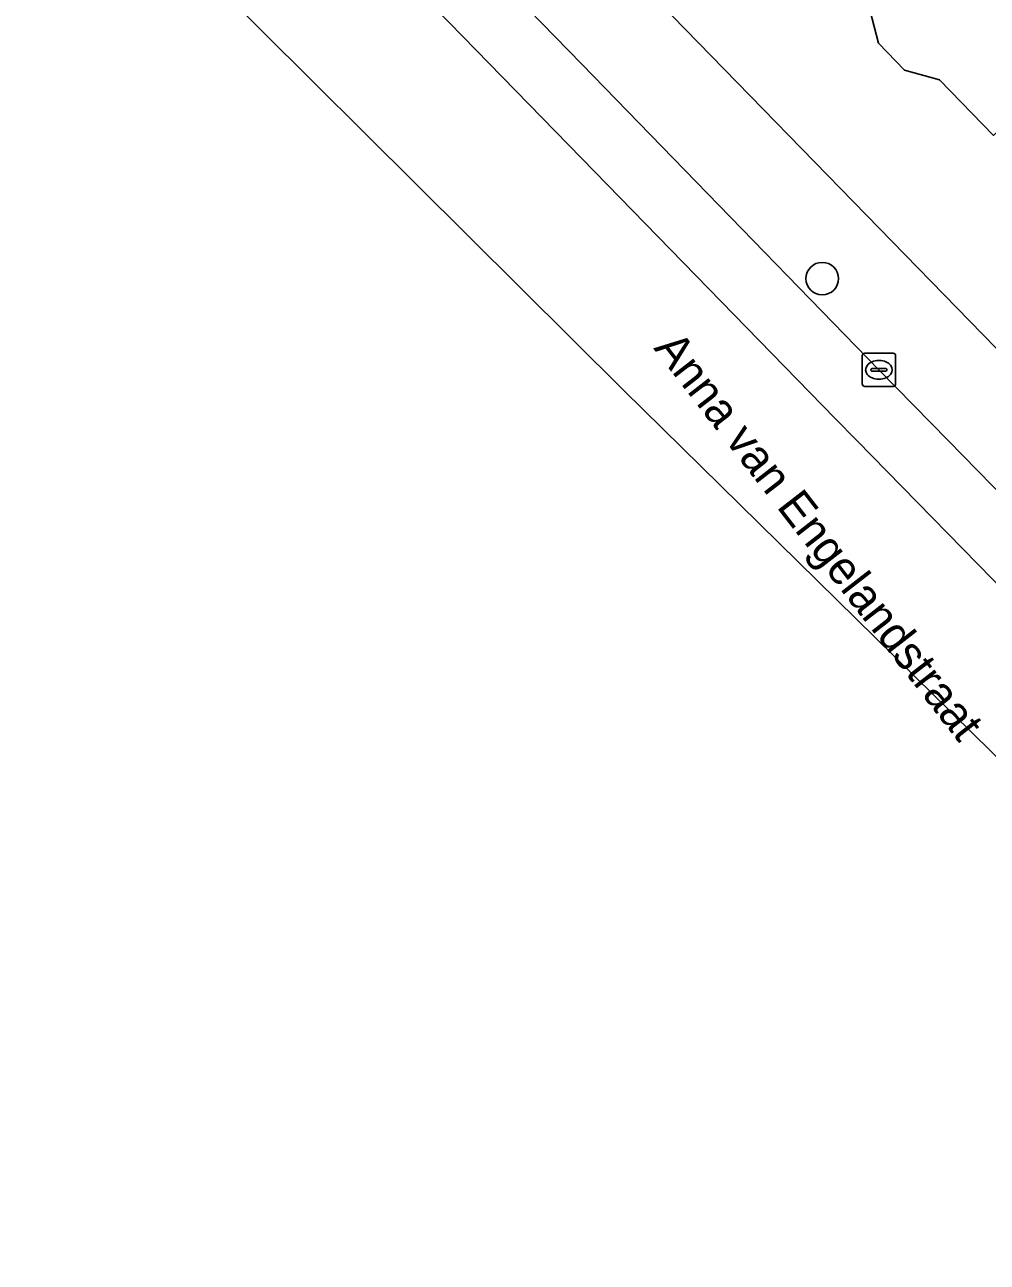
# Model space of a CAD drawing. Extents: x 159960 to 160866, y 382700 to 383354.
# Drawn here: x 160483.25 to 160512.18, y 382725.32 to 382762.48 of the extents above; entities that cross this region are included whole.
import ezdxf

# ---------------------------------------------------------------- set-up
doc = ezdxf.new("R2010")
doc.units = 0
for name, color, linetype in [('IMGEO_Boom', 7, 'Continuous'), ('IMGEO_Erf', 7, 'Continuous'), ('IMGEO_Kolk', 7, 'Continuous'), ('IMGEO_Openbare_ruimte_label', 7, 'Continuous'), ('IMGEO_Pand', 7, 'Continuous'), ('IMGEO_Parkeervlak_open', 7, 'Continuous'), ('IMGEO_Rijbaan_lokaal_open', 7, 'Continuous'), ('IMGEO_Voetpad_open', 7, 'Continuous')]:
    doc.layers.add(name, color=color, linetype=linetype)

msp = doc.modelspace()

# ---------------------------------------------------------------- linework, layer by layer
at = {"layer": 'IMGEO_Boom'}
msp.add_circle((160507.221, 382754.86), 0.489, dxfattribs=at)
at = {"layer": 'IMGEO_Erf'}
for points in [[(160500, 382765.547), (160515.15, 382750)], [(160512.369, 382759.159), (160510.745, 382760.826), (160509.697, 382761.121), (160508.91, 382761.928), (160508.655, 382762.933)]]:
    msp.add_lwpolyline(points, dxfattribs=at)
at = {"layer": 'IMGEO_Kolk'}
for p, q in [((160508.499, 382752.621), (160509.351, 382752.621)), ((160508.424, 382751.695), (160508.424, 382752.547)), ((160508.912, 382752.401), (160508.937, 382752.401)), ((160509.425, 382752.547), (160509.425, 382751.695)), ((160508.683, 382752.115), (160508.683, 382752.127)), ((160509.121, 382752.078), (160508.723, 382752.078)), ((160508.726, 382752.164), (160509.124, 382752.164)), ((160509.167, 382752.127), (160509.167, 382752.115)), ((160509.351, 382751.621), (160508.499, 382751.621)), ((160508.935, 382751.841), (160508.91, 382751.841))]:
    msp.add_line(p, q, dxfattribs=at)
for points in [[(160508.499, 382752.621), (160509.351, 382752.621)], [(160508.424, 382751.695), (160508.424, 382752.547)], [(160509.425, 382752.547), (160509.425, 382751.695)], [(160509.351, 382751.621), (160508.499, 382751.621)]]:
    msp.add_lwpolyline(points, dxfattribs=at)
for centre, radius, start, end in [((160508.501, 382752.545), 0.0765, 91.552, 178.448), ((160508.501, 382752.545), 0.0765, 91.552, 178.448), ((160509.349, 382752.545), 0.0765, 1.552, 88.448), ((160509.349, 382752.545), 0.0765, 1.552, 88.448), ((160508.723, 382752.124), 0.0403, 85.8775, 175.7526), ((160508.72, 382752.114), 0.0366, 178.938, 274.7102), ((160509.124, 382752.121), 0.043, 264.8664, 352.4533), ((160509.128, 382752.126), 0.0386, 1.7309, 96.639), ((160508.501, 382751.697), 0.0765, 181.552, 268.448), ((160508.501, 382751.697), 0.0765, 181.552, 268.448), ((160509.349, 382751.697), 0.0765, 271.552, 358.448), ((160509.349, 382751.697), 0.0765, 271.552, 358.448)]:
    msp.add_arc(centre, radius, start, end, dxfattribs=at)
for centre, major_axis, ratio, start_param, end_param in [((160508.911, 382752.121), (-0.387, 0.002), 0.722429, 4.712389, 7.853982), ((160508.936, 382752.121), (-0.39, 0.002), 0.717154, 1.570796, 4.712389)]:
    msp.add_ellipse(centre, major_axis=major_axis, ratio=ratio, start_param=start_param, end_param=end_param, dxfattribs=at)
at = {"layer": 'IMGEO_Pand'}
msp.add_lwpolyline([(160519.846, 382766.5), (160515.847, 382770.598), (160508.354, 382763.242), (160508.655, 382762.933), (160508.91, 382761.928), (160509.697, 382761.121), (160510.745, 382760.826), (160512.369, 382759.159)], close=True, dxfattribs=at)
at = {"layer": 'IMGEO_Parkeervlak_open'}
msp.add_lwpolyline([(160522.678, 382738.045), (160522.524, 382738.183), (160519.884, 382740.931), (160511.001, 382750), (160508.925, 382752.119), (160500, 382761.296), (160495.991, 382765.418), (160488.688, 382772.946), (160487.248, 382771.543), (160500, 382758.465), (160507.609, 382750.662), (160508.257, 382750), (160522.782, 382735.158), (160522.925, 382737.364)], dxfattribs=at)
at = {"layer": 'IMGEO_Rijbaan_lokaal_open'}
msp.add_lwpolyline([(160484.134, 382768.509), (160501.26, 382751.5), (160516.967, 382736.07), (160518.116, 382733.187), (160522.754, 382734.725), (160522.782, 382735.158), (160508.257, 382750), (160507.609, 382750.662), (160500, 382758.465), (160487.248, 382771.543), (160484.134, 382768.509)], dxfattribs=at)
at = {"layer": 'IMGEO_Voetpad_open'}
for points in [[(160436.605, 382826.25), (160436.757, 382826.107), (160443.753, 382818.954), (160445.989, 382816.607), (160455.91, 382806.411), (160468.848, 382793.197), (160480.396, 382781.451), (160485.33, 382776.335), (160488.688, 382772.946), (160495.991, 382765.418), (160500, 382761.296), (160508.925, 382752.119), (160511.001, 382750), (160519.884, 382740.931), (160522.524, 382738.183), (160522.678, 382738.045)], [(160523.01, 382732.609), (160527.056, 382728.093), (160527.826, 382728.864), (160531.076, 382725.317), (160535.292, 382729.461), (160532.79, 382731.991), (160516.438, 382748.678), (160515.15, 382750), (160500, 382765.547), (160489.284, 382776.543), (160488.632, 382777.213), (160488.628, 382777.217), (160459.989, 382806.589)]]:
    msp.add_lwpolyline(points, dxfattribs=at)

# ---------------------------------------------------------------- texts
at = {"layer": 'IMGEO_Openbare_ruimte_label'}
msp.add_text('Anna van Engelandstraat', height=1, rotation=307.8097, dxfattribs=at).set_placement((160502.136, 382752.765))

doc.saveas('drawing.dxf')
